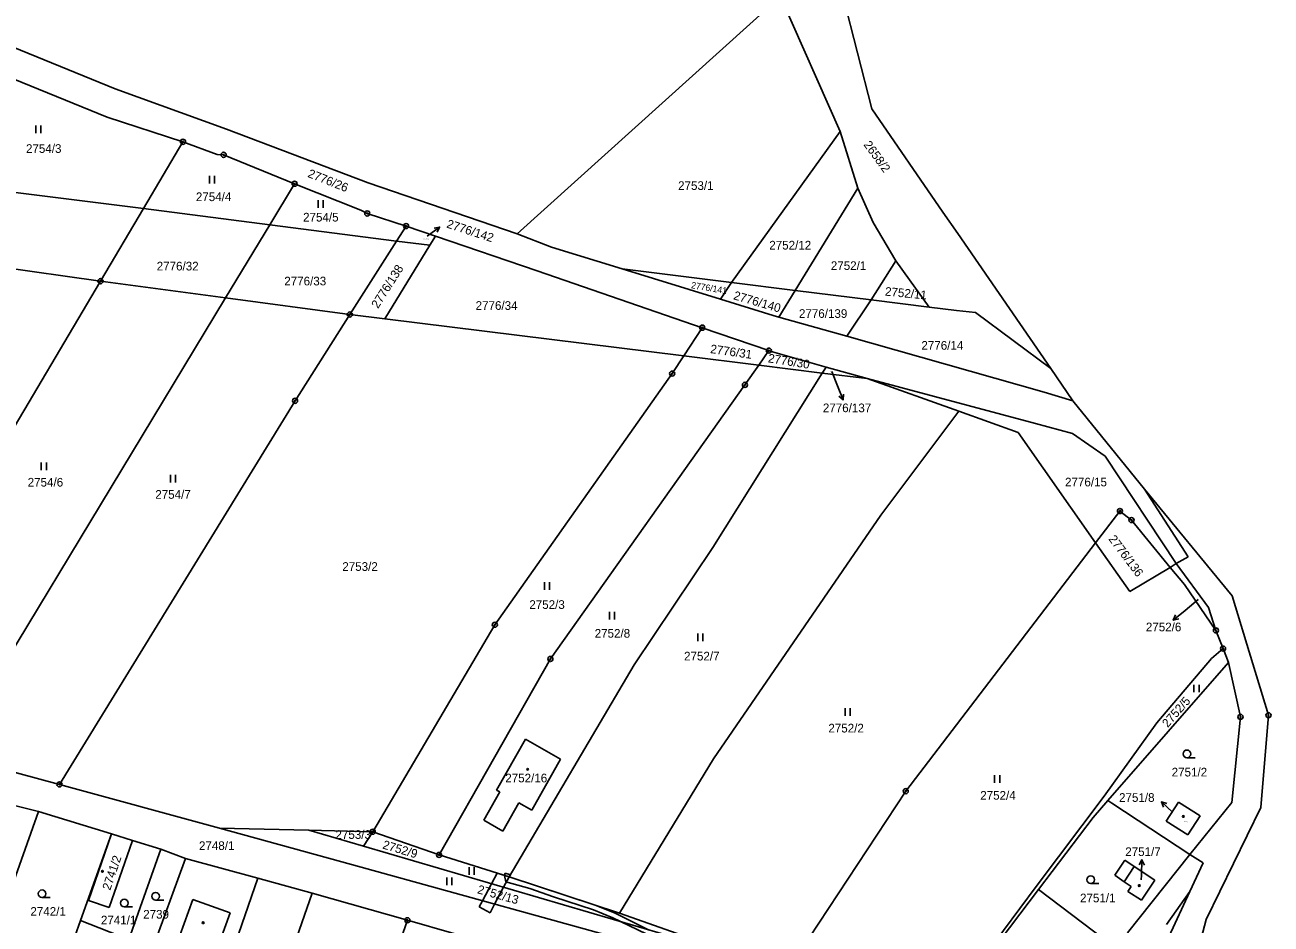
# Model space of a CAD drawing. Extents: x -755819 to -753140, y -1169796 to -1166000.
# Drawn here: x -753405.7 to -753161.5, y -1169236.7 to -1169060.4 of the extents above; entities that cross this region are included whole.
import ezdxf

# ---------------------------------------------------------------- set-up
doc = ezdxf.new("R2010")
doc.units = 0
for name, color, linetype in [('Vrstva 1', 7, 'Continuous'), ('Vrstva 13', 7, 'Continuous'), ('Vrstva 16', 7, 'Continuous'), ('Vrstva 18', 7, 'Continuous'), ('Vrstva 19', 7, 'Continuous'), ('Vrstva 24', 7, 'Continuous'), ('Vrstva 25', 7, 'Continuous'), ('Vrstva 27', 7, 'Continuous'), ('Vrstva 4', 7, 'Continuous'), ('Vrstva 6', 7, 'Continuous')]:
    doc.layers.add(name, color=color, linetype=linetype)

msp = doc.modelspace()

# ---------------------------------------------------------------- linework, layer by layer
at = {"layer": 'Vrstva 1'}
for p, q in [((-753309.25, -1169101.37), (-753257.61, -1169054.81)), ((-753257.61, -1169054.81), (-753245.9, -1169081.28)), ((-753417.03, -1169061.06), (-753388.03, -1169072.97)), ((-753412.4, -1169069.22), (-753389.54, -1169078.5)), ((-753388.03, -1169072.97), (-753366.18, -1169080.85)), ((-753389.54, -1169078.5), (-753374.71, -1169083.32)), ((-753366.18, -1169080.85), (-753338.39, -1169091.39)), ((-753245.9, -1169081.28), (-753267.2, -1169110.92)), ((-753382.45, -1169096.41), (-753374.71, -1169083.32)), ((-753374.71, -1169083.32), (-753368.02, -1169085.8)), ((-753368.02, -1169085.8), (-753366.74, -1169085.88)), ((-753366.74, -1169085.88), (-753352.84, -1169091.55)), ((-753425.64, -1169090.95), (-753382.45, -1169096.41)), ((-753357.7, -1169099.59), (-753352.84, -1169091.55)), ((-753352.84, -1169091.55), (-753339.87, -1169096.7)), ((-753338.39, -1169091.39), (-753309.25, -1169101.37)), ((-753390.88, -1169110.64), (-753382.45, -1169096.41)), ((-753382.45, -1169096.41), (-753357.7, -1169099.59)), ((-753339.87, -1169096.7), (-753338.6, -1169097.37)), ((-753338.6, -1169097.37), (-753331, -1169099.85)), ((-753357.7, -1169099.59), (-753366.37, -1169113.92)), ((-753357.7, -1169099.59), (-753332.86, -1169102.77)), ((-753331, -1169099.85), (-753332.86, -1169102.77)), ((-753331, -1169099.85), (-753325.25, -1169101.8)), ((-753302.47, -1169103.96), (-753309.25, -1169101.37)), ((-753332.86, -1169102.77), (-753342.01, -1169117.18)), ((-753325.25, -1169101.8), (-753305.27, -1169108.59)), ((-753288.61, -1169108.24), (-753302.47, -1169103.96)), ((-753390.88, -1169110.64), (-753433.04, -1169104.74)), ((-753305.27, -1169108.59), (-753272.95, -1169119.76)), ((-753267.2, -1169110.92), (-753288.61, -1169108.24)), ((-753288.61, -1169108.24), (-753269.36, -1169114.19)), ((-753390.88, -1169110.64), (-753414.54, -1169150.62)), ((-753366.37, -1169113.92), (-753390.88, -1169110.64)), ((-753267.2, -1169110.92), (-753254.76, -1169112.46)), ((-753418.85, -1169200.74), (-753366.37, -1169113.92)), ((-753366.37, -1169113.92), (-753342.01, -1169117.18)), ((-753254.76, -1169112.46), (-753239.82, -1169114.31)), ((-753269.36, -1169114.19), (-753259.04, -1169117.38)), ((-753239.82, -1169114.31), (-753228.5, -1169115.71)), ((-753228.5, -1169115.71), (-753223.1, -1169116.38)), ((-753223.1, -1169116.38), (-753219.4, -1169116.8)), ((-753342.01, -1169117.18), (-753352.75, -1169134.09)), ((-753335.13, -1169118.03), (-753342.01, -1169117.18)), ((-753276.57, -1169125.29), (-753335.13, -1169118.03)), ((-753257.96, -1169117.68), (-753259.04, -1169117.38)), ((-753244.64, -1169121.45), (-753257.96, -1169117.68)), ((-753219.4, -1169116.8), (-753204.66, -1169127.77)), ((-753276.57, -1169125.29), (-753272.95, -1169119.76)), ((-753272.95, -1169119.76), (-753259.9, -1169124.26)), ((-753205.96, -1169132.4), (-753244.64, -1169121.45)), ((-753278.84, -1169128.76), (-753276.57, -1169125.29)), ((-753276.57, -1169125.29), (-753261.89, -1169127.11)), ((-753259.9, -1169124.26), (-753261.89, -1169127.11)), ((-753259.64, -1169124.36), (-753259.9, -1169124.26)), ((-753259.64, -1169124.36), (-753248.67, -1169127.47)), ((-753261.89, -1169127.11), (-753264.58, -1169130.97)), ((-753249.42, -1169128.66), (-753261.89, -1169127.11)), ((-753248.67, -1169127.47), (-753240.64, -1169129.75)), ((-753313.59, -1169177.99), (-753278.84, -1169128.76)), ((-753264.58, -1169130.97), (-753302.71, -1169184.7)), ((-753240.64, -1169129.75), (-753249.42, -1169128.66)), ((-753240.64, -1169129.75), (-753207.64, -1169138.57)), ((-753222.68, -1169136.14), (-753240.64, -1169129.75)), ((-753200.3, -1169134.1), (-753205.96, -1169132.4)), ((-753352.75, -1169134.09), (-753398.91, -1169209.28)), ((-753211.02, -1169140.29), (-753222.68, -1169136.14)), ((-753211.02, -1169140.29), (-753195.85, -1169161.93)), ((-753207.64, -1169138.57), (-753200.36, -1169140.52)), ((-753200.36, -1169140.52), (-753193.96, -1169144.95)), ((-753193.96, -1169144.95), (-753180.1, -1169166)), ((-753186.25, -1169151.4), (-753177.73, -1169164.67)), ((-753195.85, -1169161.93), (-753191.09, -1169155.7)), ((-753191.09, -1169155.7), (-753188.82, -1169157.48)), ((-753188.82, -1169157.48), (-753181.23, -1169166.74)), ((-753195.85, -1169161.93), (-753233.06, -1169210.62)), ((-753189.18, -1169171.46), (-753195.85, -1169161.93)), ((-753177.73, -1169164.67), (-753180.1, -1169166)), ((-753189.18, -1169171.46), (-753181.23, -1169166.74)), ((-753180.1, -1169166), (-753181.23, -1169166.74)), ((-753178.45, -1169170.13), (-753181.23, -1169166.74)), ((-753180.1, -1169166), (-753173.73, -1169174.6)), ((-753178.45, -1169170.13), (-753172.28, -1169179.1)), ((-753173.73, -1169174.6), (-753172.28, -1169179.1)), ((-753337.52, -1169218.57), (-753313.59, -1169177.99)), ((-753170.88, -1169182.67), (-753172.28, -1169179.1)), ((-753302.71, -1169184.7), (-753324.52, -1169223.11)), ((-753173.15, -1169184.63), (-753183.84, -1169197.24)), ((-753170.88, -1169182.67), (-753173.15, -1169184.63)), ((-753170.88, -1169182.67), (-753169.82, -1169185.37)), ((-753193.43, -1169212.45), (-753169.82, -1169185.37)), ((-753169.82, -1169185.37), (-753167.47, -1169196.06)), ((-753167.47, -1169196.06), (-753169.17, -1169212.82)), ((-753194.19, -1169211.62), (-753183.84, -1169197.24)), ((-753313.25, -1169210.42), (-753307.61, -1169200.41)), ((-753307.61, -1169200.41), (-753300.72, -1169204.31)), ((-753420.54, -1169203.53), (-753398.91, -1169209.28)), ((-753300.72, -1169204.31), (-753306.37, -1169214.32)), ((-753423.84, -1169209.47), (-753403.03, -1169214.63)), ((-753398.91, -1169209.28), (-753367.53, -1169217.9)), ((-753315.77, -1169216.33), (-753312.64, -1169210.77)), ((-753312.64, -1169210.77), (-753313.25, -1169210.42)), ((-753233.06, -1169210.62), (-753256.09, -1169245.6)), ((-753194.19, -1169211.62), (-753207.49, -1169229.31)), ((-753308.91, -1169212.89), (-753312.04, -1169218.44)), ((-753306.37, -1169214.32), (-753308.91, -1169212.89)), ((-753193.43, -1169212.45), (-753196.31, -1169215.76)), ((-753192.67, -1169212.95), (-753193.43, -1169212.45)), ((-753177.4, -1169223.05), (-753192.67, -1169212.95)), ((-753179.6, -1169212.76), (-753182.05, -1169216.47)), ((-753175.35, -1169215.45), (-753179.6, -1169212.76)), ((-753169.17, -1169212.82), (-753177.4, -1169223.05)), ((-753415.96, -1169250.97), (-753403.03, -1169214.63)), ((-753403.03, -1169214.63), (-753388.69, -1169219.01)), ((-753312.04, -1169218.44), (-753315.77, -1169216.33)), ((-753207.05, -1169229.9), (-753196.31, -1169215.76)), ((-753182.05, -1169216.47), (-753177.81, -1169219.18)), ((-753177.81, -1169219.18), (-753175.35, -1169215.45)), ((-753367.53, -1169217.9), (-753341.68, -1169225)), ((-753350.05, -1169218.29), (-753339.35, -1169221.4)), ((-753337.52, -1169218.57), (-753339.35, -1169221.4)), ((-753324.52, -1169223.11), (-753337.52, -1169218.57)), ((-753388.69, -1169219.01), (-753394.77, -1169235.95)), ((-753393.21, -1169232.04), (-753388.69, -1169219.01)), ((-753384.62, -1169220.26), (-753389.15, -1169233.45)), ((-753388.69, -1169219.01), (-753384.62, -1169220.26)), ((-753384.62, -1169220.26), (-753379.05, -1169221.98)), ((-753339.35, -1169221.4), (-753270.71, -1169241.52)), ((-753385.34, -1169239.66), (-753379.05, -1169221.98)), ((-753374.23, -1169223.84), (-753381.19, -1169242.81)), ((-753379.05, -1169221.98), (-753374.23, -1169223.84)), ((-753374.23, -1169223.84), (-753360.03, -1169227.69)), ((-753177.4, -1169223.05), (-753189.61, -1169238.4)), ((-753177.4, -1169223.05), (-753174.77, -1169224.69)), ((-753341.68, -1169225), (-753280.71, -1169241.88)), ((-753190.25, -1169228.4), (-753188.27, -1169225.4)), ((-753188.27, -1169225.4), (-753184.28, -1169228.05)), ((-753174.77, -1169224.69), (-753177.38, -1169230.3)), ((-753372.48, -1169263.51), (-753360.03, -1169227.69)), ((-753360.03, -1169227.69), (-753349.41, -1169230.59)), ((-753188.88, -1169229.3), (-753190.25, -1169228.4)), ((-753184.28, -1169228.05), (-753186.89, -1169231.99)), ((-753349.41, -1169230.59), (-753361.95, -1169266.71)), ((-753349.41, -1169230.59), (-753330.74, -1169235.93)), ((-753207.05, -1169229.9), (-753218.87, -1169245.46)), ((-753207.49, -1169229.31), (-753218.63, -1169244.26)), ((-753194.13, -1169239.72), (-753207.05, -1169229.9)), ((-753189.51, -1169230.26), (-753188.88, -1169229.3)), ((-753186.89, -1169231.99), (-753189.51, -1169230.26)), ((-753177.38, -1169230.3), (-753181.49, -1169239.15)), ((-753389.15, -1169233.45), (-753393.21, -1169232.04)), ((-753375.34, -1169238.93), (-753372.79, -1169231.83)), ((-753372.79, -1169231.83), (-753365.47, -1169234.46)), ((-753394.77, -1169235.95), (-753397.88, -1169244.64)), ((-753394.77, -1169235.95), (-753385.34, -1169239.66)), ((-753365.47, -1169234.46), (-753369.11, -1169244.59)), ((-753330.74, -1169235.93), (-753343.47, -1169272.81)), ((-753330.74, -1169235.93), (-753312.53, -1169241.13))]:
    msp.add_line(p, q, dxfattribs=at)
at = {"layer": 'Vrstva 13'}
for p, q in [((-753247.68, -1169045.68), (-753239.73, -1169076.86)), ((-753239.73, -1169076.86), (-753225.77, -1169097.12)), ((-753225.77, -1169097.12), (-753222.87, -1169101.33)), ((-753222.87, -1169101.33), (-753204.66, -1169127.77)), ((-753204.66, -1169127.77), (-753200.3, -1169134.1)), ((-753200.3, -1169134.1), (-753186.25, -1169151.4)), ((-753186.25, -1169151.4), (-753169.12, -1169172.31)), ((-753169.12, -1169172.31), (-753166.23, -1169181.77)), ((-753166.23, -1169181.77), (-753161.97, -1169195.74)), ((-753161.97, -1169195.74), (-753163.48, -1169213.82)), ((-753163.48, -1169213.82), (-753174.17, -1169235.75)), ((-753174.17, -1169235.75), (-753177.67, -1169248.84))]:
    msp.add_line(p, q, dxfattribs=at)
at = {"layer": 'Vrstva 16'}
for p, q in [((-753324.41, -1169100.03), (-753326.83, -1169101.8)), ((-753247.56, -1169128.33), (-753246.44, -1169131.14)), ((-753245.34, -1169133.93), (-753246.44, -1169131.14)), ((-753175.77, -1169173.07), (-753178.33, -1169175.19)), ((-753180.64, -1169177.1), (-753178.33, -1169175.19)), ((-753182.96, -1169212.71), (-753180.77, -1169214.76)), ((-753186.77, -1169224.07), (-753186.88, -1169227.07)), ((-753186.91, -1169227.98), (-753186.88, -1169227.07))]:
    msp.add_line(p, q, dxfattribs=at)
for points in [[(-753325.51, -1169100.22), (-753324.41, -1169100.03), (-753324.92, -1169101.02)], [(-753245.24, -1169132.82), (-753245.34, -1169133.93), (-753246.17, -1169133.18)], [(-753179.55, -1169176.85), (-753180.64, -1169177.1), (-753180.19, -1169176.08)], [(-753182.57, -1169213.76), (-753182.96, -1169212.71), (-753181.89, -1169213.03)], [(-753187.3, -1169225.05), (-753186.77, -1169224.07), (-753186.3, -1169225.09)]]:
    msp.add_lwpolyline(points, dxfattribs=at)
at = {"layer": 'Vrstva 24'}
for centre, radius in [((-753374.71, -1169083.32), 0.5), ((-753374.71, -1169083.32), 0.1), ((-753366.74, -1169085.88), 0.5), ((-753366.74, -1169085.88), 0.1), ((-753352.84, -1169091.55), 0.5), ((-753352.84, -1169091.55), 0.1), ((-753338.6, -1169097.37), 0.5), ((-753338.6, -1169097.37), 0.1), ((-753331, -1169099.85), 0.5), ((-753331, -1169099.85), 0.1), ((-753390.88, -1169110.64), 0.5), ((-753390.88, -1169110.64), 0.1), ((-753342.01, -1169117.18), 0.5), ((-753342.01, -1169117.18), 0.1), ((-753272.95, -1169119.76), 0.5), ((-753272.95, -1169119.76), 0.1), ((-753259.9, -1169124.26), 0.5), ((-753259.9, -1169124.26), 0.1), ((-753278.84, -1169128.76), 0.5), ((-753278.84, -1169128.76), 0.1), ((-753264.58, -1169130.97), 0.5), ((-753264.58, -1169130.97), 0.1), ((-753352.75, -1169134.09), 0.5), ((-753352.75, -1169134.09), 0.1), ((-753191.09, -1169155.7), 0.5), ((-753191.09, -1169155.7), 0.1), ((-753188.82, -1169157.48), 0.5), ((-753188.82, -1169157.48), 0.1), ((-753313.59, -1169177.99), 0.5), ((-753313.59, -1169177.99), 0.1), ((-753172.28, -1169179.1), 0.5), ((-753172.28, -1169179.1), 0.1), ((-753170.88, -1169182.67), 0.5), ((-753302.71, -1169184.7), 0.5), ((-753302.71, -1169184.7), 0.1), ((-753170.88, -1169182.67), 0.1), ((-753167.47, -1169196.06), 0.5), ((-753167.47, -1169196.06), 0.1), ((-753161.97, -1169195.74), 0.5), ((-753161.97, -1169195.74), 0.1), ((-753398.91, -1169209.28), 0.5), ((-753398.91, -1169209.28), 0.1), ((-753233.06, -1169210.62), 0.5), ((-753233.06, -1169210.62), 0.1), ((-753337.52, -1169218.57), 0.5), ((-753337.52, -1169218.57), 0.1), ((-753324.52, -1169223.11), 0.5), ((-753324.52, -1169223.11), 0.1), ((-753330.74, -1169235.93), 0.5), ((-753330.74, -1169235.93), 0.1)]:
    msp.add_circle(centre, radius, dxfattribs=at)
at = {"layer": 'Vrstva 25'}
for p, q in [((-753403.55, -1169081.6), (-753403.55, -1169080.1)), ((-753402.55, -1169081.6), (-753402.55, -1169080.1)), ((-753369.52, -1169091.49), (-753369.52, -1169089.99)), ((-753368.52, -1169091.49), (-753368.52, -1169089.99)), ((-753348.21, -1169096.28), (-753348.21, -1169094.78)), ((-753347.21, -1169096.28), (-753347.21, -1169094.78)), ((-753402.48, -1169147.71), (-753402.48, -1169146.21)), ((-753401.48, -1169147.71), (-753401.48, -1169146.21)), ((-753377.19, -1169150.11), (-753377.19, -1169148.61)), ((-753376.19, -1169150.11), (-753376.19, -1169148.61)), ((-753303.89, -1169171.16), (-753303.89, -1169169.66)), ((-753302.89, -1169171.16), (-753302.89, -1169169.66)), ((-753291.15, -1169176.96), (-753291.15, -1169175.46)), ((-753290.15, -1169176.96), (-753290.15, -1169175.46)), ((-753273.83, -1169181.24), (-753273.83, -1169179.74)), ((-753272.83, -1169181.24), (-753272.83, -1169179.74)), ((-753176.59, -1169191.24), (-753176.59, -1169189.74)), ((-753175.59, -1169191.24), (-753175.59, -1169189.74)), ((-753244.94, -1169195.85), (-753244.94, -1169194.35)), ((-753243.94, -1169195.85), (-753243.94, -1169194.35)), ((-753177.97, -1169204.05), (-753176.37, -1169204.05)), ((-753215.66, -1169208.96), (-753215.66, -1169207.46)), ((-753214.66, -1169208.96), (-753214.66, -1169207.46)), ((-753318.65, -1169227.03), (-753318.65, -1169225.53)), ((-753317.65, -1169227.03), (-753317.65, -1169225.53)), ((-753323, -1169229.04), (-753323, -1169227.54)), ((-753322, -1169229.04), (-753322, -1169227.54)), ((-753196.81, -1169228.72), (-753195.21, -1169228.72)), ((-753402.33, -1169231.48), (-753400.73, -1169231.48)), ((-753386.21, -1169233.3), (-753384.61, -1169233.3)), ((-753380.08, -1169231.96), (-753378.48, -1169231.96))]:
    msp.add_line(p, q, dxfattribs=at)
for centre, radius in [((-753177.97, -1169203.3), 0.75), ((-753307.16, -1169206.34), 0.175), ((-753178.66, -1169215.56), 0.175), ((-753390.5, -1169226.33), 0.175), ((-753196.81, -1169227.97), 0.75), ((-753402.33, -1169230.73), 0.75), ((-753380.08, -1169231.21), 0.75), ((-753187.3, -1169229.12), 0.175), ((-753386.21, -1169232.55), 0.75), ((-753370.76, -1169236.4), 0.175)]:
    msp.add_circle(centre, radius, dxfattribs=at)
at = {"layer": 'Vrstva 27'}
for p, q in [((-753314.23, -1169228.76), (-753313.13, -1169226.68)), ((-753313.13, -1169226.68), (-753310.8, -1169227.41)), ((-753310.8, -1169227.41), (-753311.88, -1169229.45)), ((-753311.69, -1169227.13), (-753311.54, -1169226.68)), ((-753311.45, -1169228.41), (-753311.69, -1169227.13)), ((-753310.8, -1169227.41), (-753311.69, -1169227.13)), ((-753311.69, -1169227.13), (-753310.8, -1169227.41)), ((-753311.54, -1169226.68), (-753310.55, -1169226.99)), ((-753306.72, -1169229.72), (-753311.45, -1169228.41)), ((-753310.55, -1169226.99), (-753310.8, -1169227.41)), ((-753310.8, -1169227.41), (-753293.93, -1169232.97)), ((-753316, -1169232.11), (-753314.23, -1169228.76)), ((-753311.88, -1169229.45), (-753313.63, -1169232.77)), ((-753302.11, -1169231.3), (-753306.72, -1169229.72)), ((-753316.64, -1169233.32), (-753316, -1169232.11)), ((-753314.52, -1169234.45), (-753316.64, -1169233.32)), ((-753313.63, -1169232.77), (-753314.52, -1169234.45)), ((-753294.29, -1169233.9), (-753302.11, -1169231.3)), ((-753293.93, -1169232.97), (-753289.99, -1169234.55)), ((-753290.49, -1169235.43), (-753294.29, -1169233.9)), ((-753288.96, -1169236.17), (-753290.49, -1169235.43)), ((-753289.99, -1169234.55), (-753283.45, -1169237.79)), ((-753283.81, -1169238.66), (-753288.96, -1169236.17))]:
    msp.add_line(p, q, dxfattribs=at)
at = {"layer": 'Vrstva 4'}
for p, q in [((-753190.16, -1169224.16), (-753192.12, -1169227.1)), ((-753190.16, -1169224.16), (-753188.27, -1169225.4)), ((-753190.25, -1169228.4), (-753192.12, -1169227.1)), ((-753177.38, -1169230.3), (-753181.97, -1169236.73))]:
    msp.add_line(p, q, dxfattribs=at)
at = {"layer": 'Vrstva 6'}
for p, q in [((-753245.9, -1169081.28), (-753242.48, -1169092.4)), ((-753242.48, -1169092.4), (-753254.76, -1169112.46)), ((-753239.45, -1169099.17), (-753242.48, -1169092.4)), ((-753235.02, -1169106.63), (-753239.45, -1169099.17)), ((-753326.35, -1169103.6), (-753335.13, -1169118.03)), ((-753326.35, -1169103.6), (-753332.86, -1169102.77)), ((-753325.25, -1169101.8), (-753326.35, -1169103.6)), ((-753239.82, -1169114.31), (-753235.02, -1169106.63)), ((-753235.02, -1169106.63), (-753228.5, -1169115.71)), ((-753267.2, -1169110.92), (-753269.36, -1169114.19)), ((-753254.76, -1169112.46), (-753257.96, -1169117.68)), ((-753244.64, -1169121.45), (-753239.82, -1169114.31)), ((-753248.67, -1169127.47), (-753249.42, -1169128.66)), ((-753249.42, -1169128.66), (-753270.9, -1169162.87)), ((-753222.68, -1169136.14), (-753237.93, -1169156.52)), ((-753237.93, -1169156.52), (-753270.73, -1169204.26)), ((-753270.9, -1169162.87), (-753286.28, -1169185.86)), ((-753286.28, -1169185.86), (-753310.8, -1169227.41)), ((-753270.73, -1169204.26), (-753289.16, -1169234.54)), ((-753350.05, -1169218.29), (-753367.53, -1169217.9)), ((-753337.52, -1169218.57), (-753350.05, -1169218.29)), ((-753310.8, -1169227.41), (-753324.52, -1169223.11)), ((-753310.8, -1169227.41), (-753289.16, -1169234.54)), ((-753289.16, -1169234.54), (-753273.43, -1169240.09))]:
    msp.add_line(p, q, dxfattribs=at)

# ---------------------------------------------------------------- texts
at = {"layer": 'Vrstva 16'}
msp.add_text('2776/142', height=1.7, rotation=341.9985, dxfattribs=at).set_placement((-753323.18, -1169100.1))
for s, p in [('2776/137', (-753249.31, -1169136.33)), ('2752/6', (-753186.01, -1169179.28)), ('2751/8', (-753191.26, -1169212.71)), ('2751/7', (-753190.05, -1169223.33))]:
    msp.add_text(s, height=1.7, dxfattribs=at).set_placement(p)
at = {"layer": 'Vrstva 18'}
for s, height, p in [('2754/3', 1.7, (-753405.48, -1169085.5)), ('2753/1', 1.7, (-753277.68, -1169092.76)), ('2754/4', 1.7, (-753372.19, -1169094.95)), ('2754/5', 1.7, (-753351.17, -1169098.95)), ('2776/142', 0.2, (-753327.65, -1169102.42)), ('2752/12', 1.7, (-753259.81, -1169104.44)), ('2776/32', 1.7, (-753379.86, -1169108.54)), ('2752/1', 1.7, (-753247.75, -1169108.45)), ('2776/33', 1.7, (-753354.86, -1169111.47)), ('2776/34', 1.7, (-753317.36, -1169116.27)), ('2776/139', 1.7, (-753254, -1169117.84)), ('2776/14', 1.7, (-753230, -1169124.08)), ('2776/137', 0.1, (-753247.86, -1169128.33)), ('2754/6', 1.7, (-753405.15, -1169150.91)), ('2776/15', 1.7, (-753201.85, -1169150.87)), ('2754/7', 1.7, (-753380.14, -1169153.3)), ('2753/2', 1.7, (-753343.49, -1169167.43)), ('2752/3', 1.7, (-753306.84, -1169174.89)), ('2752/6', 0.1, (-753176.02, -1169173.07)), ('2752/8', 1.7, (-753294.03, -1169180.53)), ('2752/7', 1.7, (-753276.51, -1169184.99)), ('2752/2', 1.7, (-753248.23, -1169199.11)), ('2751/2', 1.7, (-753180.95, -1169207.73)), ('2752/4', 1.7, (-753218.47, -1169212.29)), ('2753/3', 1.7, (-753344.83, -1169219.97)), ('2748/1', 1.7, (-753371.58, -1169222.15)), ('2751/1', 1.7, (-753198.91, -1169232.4)), ('2742/1', 1.7, (-753404.62, -1169235.04)), ('2741/1', 1.7, (-753390.8, -1169236.73)), ('2739', 1.7, (-753382.51, -1169235.6))]:
    msp.add_text(s, height=height, dxfattribs=at).set_placement(p)
for s, height, rotation, p in [('2658/2', 1.7, 306.0168, (-753241.41, -1169083.89)), ('2776/26', 1.7, 338.3889, (-753350.39, -1169090.18)), ('2776/138', 1.7, 57.5823, (-753336.5, -1169116.12)), ('2776/141', 1.27, 350.5356, (-753275.2, -1169112.01)), ('2776/140', 1.7, 343.7747, (-753266.96, -1169114.16)), ('2752/11', 1.7, 354.6609, (-753237.19, -1169113.47)), ('2776/31', 1.7, 351.9107, (-753271.45, -1169124.72)), ('2776/30', 1.7, 350.9367, (-753260.15, -1169126.53)), ('2776/136', 1.7, 306.8762, (-753193.42, -1169161.19)), ('2752/5', 1.7, 48.5868, (-753181.73, -1169198.25)), ('2752/9', 1.7, 343.6028, (-753335.72, -1169221.83)), ('2752/13', 1.7, 344.4049, (-753317.14, -1169230.6))]:
    msp.add_text(s, height=height, rotation=rotation, dxfattribs=at).set_placement(p)
at = {"layer": 'Vrstva 19'}
for s, height, p in [('2752/16', 1.7, (-753311.55, -1169208.89)), ('2751/8', 0.2, (-753178.63, -1169216.74)), ('2751/7', 0.1, (-753187.13, -1169227.98))]:
    msp.add_text(s, height=height, dxfattribs=at).set_placement(p)
msp.add_text('2741/2', height=1.7, rotation=71.2187, dxfattribs=at).set_placement((-753388.97, -1169230.16))

doc.saveas('drawing.dxf')
